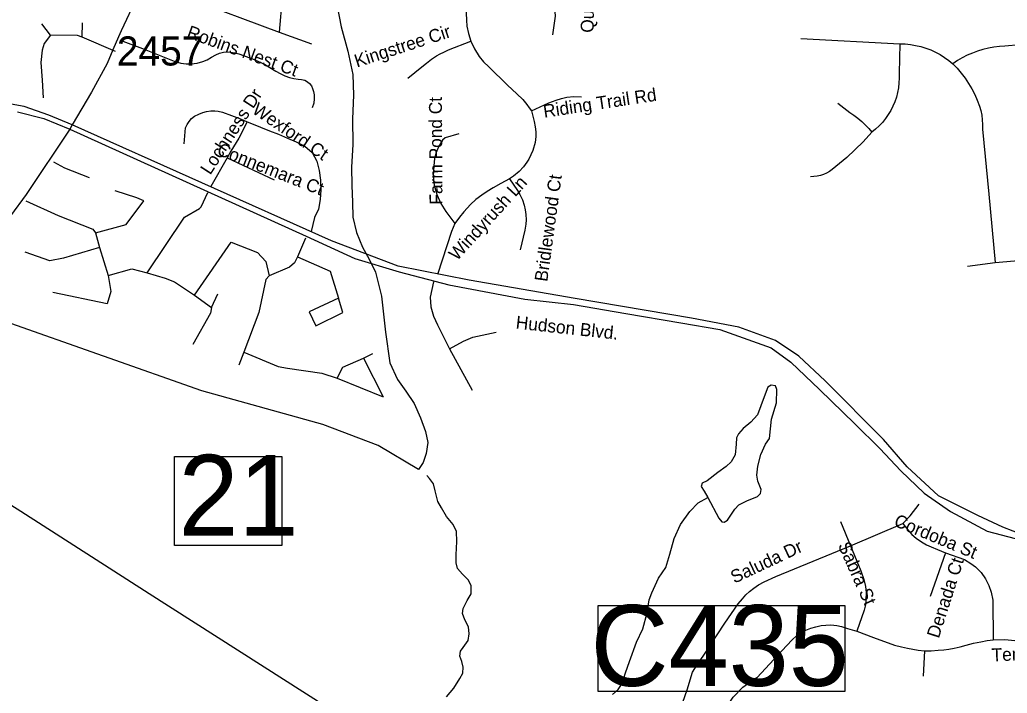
# Model space of a CAD drawing. Extents: x 1268485 to 1426702, y 514839 to 616766.
# Drawn here: x 1357420 to 1362433, y 546054 to 549471 of the extents above; entities that cross this region are included whole.
import ezdxf

# ---------------------------------------------------------------- set-up
doc = ezdxf.new("R2010")
doc.units = 0
for name, color, linetype in [('Old_Level_10', 7, 'Continuous'), ('Old_Level_11', 7, 'Continuous'), ('Old_Level_31', 7, 'Continuous'), ('Old_Level_32', 7, 'Continuous'), ('Old_Level_35', 7, 'Continuous'), ('Old_Level_56', 7, 'Continuous'), ('Old_Level_59', 7, 'Continuous'), ('Old_Level_62', 7, 'Continuous'), ('Old_Level_8', 7, 'Continuous')]:
    doc.layers.add(name, color=color, linetype=linetype)

msp = doc.modelspace()

# ---------------------------------------------------------------- linework, layer by layer
at = {"layer": 'Old_Level_31'}
for points in [[(1358205.803, 547255.989), (1358750.556, 547255.989), (1358750.556, 546803.339), (1358205.803, 546803.339), (1358205.803, 547255.989)], [(1360356.35, 546498.825), (1361607.786, 546498.825), (1361607.786, 546063.787), (1360356.35, 546063.787), (1360356.35, 546498.825)]]:
    msp.add_lwpolyline(points, dxfattribs=at)
at = {"layer": 'Old_Level_32'}
msp.add_line((1357686.419, 548937.395), (1357674.508, 548916.349), dxfattribs=at)
for points in [[(1358094.17, 549754.797), (1357934.448, 549415.498), (1357921.32, 549384.646), (1357893.071, 549318.26), (1357863.582, 549248.957), (1357784.842, 549103.935), (1357686.419, 548937.395)], [(1357686.419, 548937.395), (1357568.494, 548987.6), (1357443.338, 549030.649), (1357357.292, 549046.304)], [(1357408.372, 549004.141), (1357541.82, 548969.458), (1357674.508, 548916.349)], [(1362607.488, 546842.074), (1362515.798, 546855.496), (1362410.022, 546896.189), (1362283.76, 546956.035), (1362084.397, 547055.78), (1361924.908, 547202.07), (1361805.291, 547341.713), (1361508.249, 547638.294), (1361375.342, 547764.637), (1361255.725, 547844.432), (1361069.654, 547910.928), (1360830.419, 547957.475), (1360238.979, 548057.219), (1359700.702, 548150.313), (1359340.397, 548221.085), (1359002.271, 548349.802), (1357686.419, 548937.395)], [(1357674.508, 548916.349), (1357452.327, 548584.407), (1357373.938, 548476.917), (1357344.905, 548427.53), (1357284.163, 548311.575), (1357213.657, 548162.617), (1357152.572, 548005.241)], [(1357674.508, 548916.349), (1358874.672, 548372.401), (1359120.552, 548259.358), (1359346.495, 548192.862), (1359599.02, 548126.366), (1359984.453, 548053.22), (1360230.333, 548026.622), (1360496.148, 547980.074), (1360775.255, 547933.527), (1360974.617, 547900.279), (1361233.787, 547807.185), (1361333.468, 547734.039), (1361479.667, 547594.397), (1361659.092, 547421.507), (1361785.355, 547295.165), (1361891.681, 547182.122), (1362011.298, 547069.079), (1362144.206, 546975.984), (1362330.277, 546876.24), (1362582.802, 546809.744), (1362604.21, 546802.805)]]:
    msp.add_lwpolyline(points, dxfattribs=at)
at = {"layer": 'Old_Level_35'}
for p, q in [((1358766.25, 549755.76), (1358737.338, 549408.761)), ((1358194.463, 549610.686), (1358737.338, 549408.761)), ((1357576.846, 549392.869), (1357532.349, 549450.335)), ((1357736.171, 549382.361), (1357737.914, 549455.564)), ((1357906.364, 549310.131), (1357736.171, 549382.361)), ((1358737.338, 549408.761), (1358900.662, 549348.424)), ((1361384.765, 549376.567), (1361888.271, 549348.937)), ((1358472.718, 548770.998), (1358390.287, 548624.796)), ((1358472.718, 548770.998), (1358712.424, 548658.834)), ((1357804.043, 548390.267), (1357825.471, 548315.013)), ((1358871.134, 548362.995), (1358830.227, 548268.518)), ((1357825.471, 548315.013), (1357868.737, 548173.271)), ((1362231.528, 548220.125), (1362370.963, 548239.4)), ((1362370.963, 548239.4), (1362630.764, 548261.751)), ((1358307.344, 548073.256), (1358393.978, 548010.562)), ((1358393.978, 548010.562), (1358425.044, 548080.331)), ((1358557.405, 547783.775), (1358531.978, 547718.926)), ((1359164.974, 547754.862), (1359212.854, 547777.418)), ((1359601.735, 547801.819), (1359716.462, 547591.948)), ((1359164.974, 547754.862), (1359265.04, 547558.32)), ((1359031.895, 547652.746), (1359265.04, 547558.32)), ((1361585.614, 546926.298), (1361636.672, 546801.728)), ((1361636.672, 546801.728), (1361903.035, 546914.764)), ((1362119.159, 546767.229), (1362041.035, 546545.516)), ((1362012.122, 546269.823), (1362005.868, 546140.23))]:
    msp.add_line(p, q, dxfattribs=at)
for points in [[(1359688.78, 549591.514), (1359687.652, 549542.199), (1359686.422, 549503.956), (1359688.164, 549468.636), (1359690.01, 549437.57), (1359697.699, 549401.123), (1359709.592, 549361.65)], [(1360106.676, 549609.763), (1360122.26, 549566.805), (1360134.05, 549534.202), (1360138.766, 549488.372), (1360124.003, 549394.202)], [(1357576.846, 549392.869), (1357544.653, 549350.167), (1357534.092, 549316.18), (1357527.223, 549254.356), (1357533.272, 549164.646), (1357539.424, 549074.065)], [(1357736.171, 549382.361), (1357713.513, 549391.126), (1357576.846, 549392.869)], [(1357930.663, 549367.187), (1358042.724, 549324.997), (1358203.485, 549261.021), (1358238.139, 549250.255), (1358265.206, 549246.872), (1358290.735, 549246.872), (1358320.775, 549250.255), (1358349.584, 549259.893), (1358371.73, 549267.275), (1358393.876, 549280.86), (1358414.791, 549292.753), (1358433.963, 549300.698), (1358454.981, 549306.337), (1358472.513, 549308.08), (1358490.148, 549306.337), (1358511.576, 549302.954), (1358531.466, 549297.827), (1358555.764, 549289.933), (1358610.103, 549268.915), (1358636.247, 549257.637), (1358662.289, 549245.181), (1358689.971, 549228.725), (1358720.626, 549209.502), (1358742.669, 549198.172), (1358765.328, 549185.664), (1358789.114, 549177.821), (1358811.772, 549172.695), (1358833.918, 549169.875), (1358849.707, 549168.132), (1358867.238, 549164.185), (1358880.259, 549156.803), (1358891.64, 549147.166), (1358900.662, 549135.888), (1358906.403, 549121.688), (1358911.53, 549106.463), (1358914.913, 549089.444), (1358914.913, 549069.604), (1358912.658, 549048.126), (1358904.66, 549024.288)], [(1359390.531, 549175.104), (1359460.352, 549231.955), (1359484.343, 549251.076), (1359509.974, 549271.376), (1359535.708, 549288.139), (1359553.65, 549298.238), (1359572.208, 549307.26), (1359596.711, 549318.025), (1359709.592, 549361.65)], [(1359709.592, 549361.65), (1359728.867, 549322.793), (1359752.141, 549285.114), (1359773.671, 549257.637), (1359801.148, 549231.288), (1359896.292, 549139.886), (1359942.839, 549095.646), (1359973.289, 549066.324), (1359994.922, 549041.256), (1360006.713, 549023.878), (1360016.965, 549008.396)], [(1361888.271, 549348.937), (1361883.247, 549199.505), (1361883.965, 549175.001), (1361883.145, 549150.498), (1361880.376, 549126.148), (1361875.865, 549102.003), (1361869.714, 549078.268), (1361861.922, 549055.046), (1361852.387, 549032.439), (1361841.211, 549010.549), (1361828.703, 548989.481), (1361814.657, 548969.437), (1361799.176, 548950.418), (1361782.361, 548932.579), (1361764.214, 548915.918), (1361745.144, 548900.642)], [(1361888.271, 549348.937), (1361914.825, 549348.014), (1361941.379, 549345.297), (1361967.626, 549340.94), (1361993.668, 549334.891), (1362019.094, 549327.202), (1362044.008, 549317.82), (1362068.204, 549306.799), (1362091.785, 549294.291), (1362114.341, 549280.245), (1362136.076, 549264.814), (1362156.787, 549248)], [(1362497.275, 549343.246), (1362420.996, 549336.89), (1362392.801, 549335.249), (1362364.607, 549331.866), (1362336.72, 549326.894), (1362309.345, 549320.23), (1362282.278, 549312.079), (1362255.724, 549302.236), (1362229.888, 549290.856), (1362204.666, 549277.989), (1362180.265, 549263.686), (1362156.787, 549248)], [(1362156.787, 549248), (1362178.727, 549224.726), (1362199.54, 549200.274), (1362218.712, 549174.694), (1362236.654, 549147.986), (1362252.853, 549120.457), (1362267.617, 549091.955), (1362280.638, 549062.684), (1362292.121, 549032.747), (1362298.272, 549009.832), (1362302.886, 548986.508), (1362305.962, 548962.927), (1362307.602, 548939.243), (1362307.5, 548915.457), (1362338.463, 548585.579), (1362370.963, 548239.4)], [(1360016.965, 549008.396), (1360106.163, 549049.459), (1360143.38, 549063.453), (1360170.652, 549072.014), (1360197.924, 549077.448), (1360232.168, 549082.113), (1360271.128, 549079.755)], [(1361573.106, 549047.561), (1361633.391, 548999.836), (1361654.511, 548986.302), (1361674.607, 548971.487), (1361693.881, 548955.442), (1361712.131, 548938.269), (1361729.253, 548919.916), (1361745.144, 548900.642)], [(1358255.261, 548841.176), (1358262.13, 548922.275), (1358270.639, 548940.371), (1358279.662, 548955.083), (1358292.58, 548969.796), (1358307.344, 548981.689), (1358328.362, 548992.454), (1358349.379, 549000.399), (1358368.039, 549005.526), (1358389.467, 549008.858), (1358409.87, 549008.294), (1358428.017, 549006.603), (1358448.522, 549002.04), (1358540.283, 548968.104), (1358573.911, 548953.442)], [(1360016.965, 549008.396), (1360030.601, 548954.878), (1360036.65, 548927.042), (1360039.009, 548902.539), (1360039.009, 548878.086), (1360036.138, 548848.763), (1360024.04, 548808.163), (1360003.535, 548764.384), (1359994.922, 548748.288), (1359977.493, 548724.451), (1359954.732, 548700.511), (1359927.255, 548677.802), (1359906.955, 548663.448)], [(1358573.911, 548953.442), (1358532.286, 548869.576), (1358491.481, 548804.934), (1358472.718, 548770.998)], [(1358573.911, 548953.442), (1358596.672, 548944.113), (1358642.399, 548926.068), (1358688.228, 548908.075), (1358733.852, 548889.825), (1358779.169, 548871.012), (1358823.767, 548851.121), (1358867.238, 548829.796), (1358904.25, 548796.732), (1358927.421, 548753.978), (1358939.417, 548705.791), (1358946.389, 548657.245), (1358948.542, 548608.135), (1358945.876, 548558.871), (1358936.751, 548510.582), (1358916.143, 548466.956), (1358898.611, 548397.495)], [(1359649.205, 548893.004), (1359580, 548871.422), (1359566.876, 548860.708), (1359552.523, 548837.383), (1359541.757, 548817.698), (1359532.12, 548793.759), (1359525.046, 548766.897), (1359522.175, 548729.167), (1359517.869, 548679.852), (1359522.995, 548631.818), (1359537.041, 548584.195), (1359556.829, 548538.981), (1359582.973, 548497.919), (1359628.904, 548437.891)], [(1361745.144, 548900.642), (1361701.161, 548851.686), (1361618.217, 548772.587), (1361544.296, 548711.02), (1361530.25, 548701.588), (1361515.384, 548693.436), (1361499.902, 548686.67), (1361483.908, 548681.39), (1361467.401, 548677.545), (1361450.587, 548675.289), (1361433.773, 548674.623)], [(1357591.507, 548750.441), (1357647.486, 548719.273), (1357772.67, 548671.445)], [(1359906.955, 548663.448), (1359862.151, 548639.508), (1359822.576, 548617.414), (1359792.126, 548598.857), (1359766.494, 548580.35), (1359736.044, 548558.256), (1359708.465, 548534.316), (1359674.426, 548496.074), (1359652.28, 548469.776), (1359628.904, 548437.891)], [(1359906.955, 548663.448), (1359947.043, 548604.239), (1359959.038, 548583.939), (1359971.546, 548557.641), (1359980.159, 548530.984), (1359985.285, 548506.788), (1359988.258, 548482.387), (1359991.231, 548455.986), (1359988.258, 548433.687), (1359984.67, 548404.005), (1359960.781, 548304.197)], [(1357804.043, 548390.267), (1357960.293, 548432.508), (1358049.593, 548552.925), (1358014.529, 548567.739), (1357904.621, 548603.675)], [(1358067.228, 548187.368), (1358255.978, 548469.212), (1358332.77, 548512.837), (1358341.28, 548521.295), (1358375.524, 548593.986)], [(1357451.866, 548551.95), (1357614.575, 548478.183), (1357791.228, 548409.234), (1357804.043, 548390.267)], [(1359628.904, 548437.891), (1359612.09, 548396.418), (1359540.835, 548178.858)], [(1358307.344, 548073.256), (1358493.223, 548342.387), (1358627.02, 548290.919), (1358668.646, 548244.424), (1358686.895, 548172.604)], [(1357825.471, 548315.013), (1357642.77, 548262.007), (1357572.232, 548247.961), (1357448.381, 548291.637)], [(1358830.227, 548268.518), (1358814.95, 548237.401), (1358790.036, 548215.255), (1358686.895, 548172.604)], [(1358830.227, 548268.518), (1358996.524, 548195.057), (1359037.842, 548058.544)], [(1357868.737, 548173.271), (1357882.886, 548091.558), (1357863.714, 548030.247), (1357588.534, 548086.636)], [(1357868.737, 548173.271), (1357988.385, 548207.053), (1358067.228, 548187.368)], [(1358067.228, 548187.368), (1358158.168, 548159.943), (1358205.228, 548141.641), (1358307.344, 548073.256)], [(1358686.895, 548172.604), (1358668.646, 548152.868), (1358633.377, 547985.956), (1358557.405, 547783.775)], [(1359520.534, 548141.795), (1359504.028, 548064.183), (1359506.796, 548014.611), (1359520.739, 547968.014), (1359540.63, 547923.363), (1359562.98, 547879.431), (1359601.735, 547801.819)], [(1359037.842, 548058.544), (1358889.897, 547988.365), (1358922.603, 547918.186), (1359059.987, 547986.417), (1359037.842, 548058.544)], [(1358393.978, 548010.562), (1358387.622, 547983.136), (1358299.039, 547823.195)], [(1359601.735, 547801.819), (1359672.375, 547839.651), (1359719.845, 547861.489), (1359838.878, 547885.993)], [(1358557.405, 547783.775), (1358731.289, 547711.852), (1358779.169, 547702.727), (1358953.77, 547678.07), (1359031.895, 547652.746)], [(1359031.895, 547652.746), (1359059.372, 547707.7), (1359164.974, 547754.862)], [(1361903.035, 546914.764), (1361940.662, 546953.519), (1361984.748, 547014.265)], [(1361903.035, 546914.764), (1361926.41, 546884.929), (1361948.351, 546860.373), (1361970.394, 546841.611), (1361996.846, 546822.9), (1362023.4, 546807.367), (1362045.956, 546796.397), (1362078.354, 546783.428), (1362119.159, 546767.229)], [(1360888.642, 546241.834), (1360998.55, 546409.976), (1361067.345, 546508.299), (1361089.08, 546533.88), (1361106.51, 546552.642), (1361124.657, 546570.071), (1361146.597, 546586.886), (1361170.589, 546603.7), (1361198.373, 546619.899), (1361257.223, 546645.735), (1361636.672, 546801.728)], [(1361636.672, 546801.728), (1361689.78, 546674.801), (1361705.262, 546631.484), (1361713.771, 546596.574), (1361716.847, 546564.893), (1361715.617, 546526.138), (1361712.951, 546502.199), (1361707.21, 546474.978), (1361669.173, 546369.633)], [(1362119.159, 546767.229), (1362216.354, 546732.933), (1362248.547, 546712.685), (1362272.333, 546695.256), (1362300.836, 546666.753), (1362322.981, 546634.611), (1362338.668, 546601.547), (1362351.381, 546566.636), (1362359.788, 546526.549), (1362360.506, 546325.085)], [(1361162.489, 546134.746), (1361312.074, 546294.635), (1361343.242, 546326.93), (1361361.287, 546343.745), (1361385.893, 546360.559), (1361410.499, 546374.195), (1361435.003, 546383.884), (1361461.455, 546391.624), (1361488.624, 546397.417), (1361512.615, 546399.981), (1361537.837, 546400.698), (1361566.852, 546398.083), (1361592.176, 546392.239), (1361622.523, 546383.166), (1361669.173, 546369.633)], [(1361669.173, 546369.633), (1361753.244, 546337.542), (1361860.896, 546298.941), (1361896.37, 546288.996), (1361926.205, 546282.178), (1361953.58, 546277.205), (1361980.339, 546273.463), (1362012.122, 546269.823)], [(1362012.122, 546269.823), (1362045.751, 546269.67), (1362082.353, 546272.181), (1362110.957, 546274.079), (1362136.589, 546277.205), (1362163.963, 546282.178), (1362193.901, 546288.996), (1362224.351, 546298.941), (1362260.953, 546308.322), (1362297.76, 546315.755), (1362331.286, 546321.394), (1362360.506, 546325.085)], [(1362360.506, 546325.085), (1362420.381, 546326.982), (1362471.336, 546321.394), (1362531.724, 546315.14), (1362548.846, 546313.602)], [(1360682.667, 545708.391), (1360762.227, 545941.432), (1360807.134, 546070.923), (1360835.226, 546160.685), (1360863.523, 546206.821), (1360888.642, 546241.834)], [(1360876.749, 545640.518), (1360885.874, 545665.33), (1360973.739, 545914.11), (1361002.548, 545977.573), (1361042.021, 546035.039), (1361090.926, 546084.866), (1361140.343, 546121.058), (1361162.386, 546134.694), (1361162.489, 546134.746)]]:
    msp.add_lwpolyline(points, dxfattribs=at)
at = {"layer": 'Old_Level_56'}
msp.add_lwpolyline([(1352706.997, 548682.743), (1352786.516, 548656.93), (1352957.315, 548603.267), (1353296.986, 548489.575), (1353692.422, 548362.956), (1354137.491, 548216.928), (1354568.724, 548079.383), (1355073.077, 547906.35), (1355559.907, 547747.475), (1356060.295, 547576.323), (1356171.614, 547539.865), (1356219.254, 547520.897), (1356749.684, 547351.14), (1356868.802, 547304.521), (1356953.959, 547270.591), (1357019.234, 547233.059), (1357425.888, 546977.953), (1358076.966, 546559.45), (1359440.518, 545690.996), (1359912.13, 545392.563), (1360036.518, 545309.62), (1360237.745, 545187.112), (1360484.772, 545043.673)], dxfattribs=at)
at = {"layer": 'Old_Level_59'}
for points in [[(1359030.152, 549548.299), (1359051.273, 549435.674), (1359085.106, 549311.668), (1359111.148, 549193.918), (1359113.506, 549087.752), (1359109.508, 548967.745), (1359110.328, 548838.613), (1359103.356, 548722.605), (1359104.996, 548629.46), (1359108.995, 548546.312), (1359111.045, 548469.161), (1359130.115, 548391.651), (1359160.155, 548316.807), (1359193.579, 548255.907), (1359225.875, 548191.059), (1359255.812, 548068.182), (1359276.215, 547885.48), (1359299.283, 547729.692), (1359337.013, 547646.697), (1359379.561, 547586.565), (1359421.802, 547523.461), (1359453.892, 547451.59), (1359479.216, 547381.923), (1359490.802, 547325.534), (1359483.42, 547270.632), (1359468.246, 547224.033), (1359444.87, 547188.662)], [(1359444.87, 547188.662), (1359238.895, 547310.975), (1358957.871, 547418.32), (1358344.971, 547588.257), (1357346.606, 547940.912), (1357138.539, 548010.828), (1357102.129, 548016.104), (1357074.612, 548006.573), (1357040.744, 547973.743), (1356883.052, 547973.743), (1356812.143, 548003.396), (1356762.859, 548012.214), (1356696.323, 548013.922), (1356655.377, 548029.287), (1356563.249, 548070.262), (1356420.365, 548093.738), (1356490.172, 548151.125)], [(1359586.151, 546036.064), (1359623.163, 546079.638), (1359654.228, 546129.107), (1359668.787, 546156.686), (1359671.453, 546186.162), (1359664.173, 546215.074), (1359654.741, 546243.116), (1359657.304, 546266.902), (1359671.76, 546286.279), (1359696.469, 546321.907), (1359701.288, 546356.253), (1359698.11, 546391.624), (1359678.732, 546426.483), (1359667.557, 546458.728), (1359670.12, 546484.923), (1359691.035, 546523.883), (1359711.643, 546557.921), (1359710.72, 546599.804), (1359697.289, 546627.947), (1359667.864, 546658.91), (1359642.438, 546687.361), (1359635.159, 546715.401), (1359635.979, 546755.592), (1359639.465, 546823.618), (1359636.594, 546875.394), (1359619.37, 546910.201), (1359586.356, 546951.058), (1359561.34, 546995.042), (1359541.962, 547027.44), (1359529.147, 547081.881), (1359519.919, 547116.535), (1359500.439, 547143.192), (1359486.803, 547159.032)]]:
    msp.add_lwpolyline(points, dxfattribs=at)
at = {"layer": 'Old_Level_62'}
for points in [[(1360913.043, 547047.432), (1360968.817, 546942.087), (1360984.401, 546923.734), (1360996.397, 546921.838), (1361012.596, 546933.013), (1361049.813, 546988.89), (1361070.318, 547009.805), (1361110.918, 547031.182), (1361165.36, 547052.2), (1361179.611, 547067.528), (1361184.122, 547087.93), (1361167, 547130.119), (1361161.669, 547160.621), (1361166.693, 547206.45), (1361182.071, 547266.069), (1361205.14, 547317.281), (1361225.85, 547347.219), (1361236, 547444.669), (1361261.837, 547527.87), (1361263.272, 547595.947), (1361255.788, 547614.145), (1361233.745, 547617.067), (1361217.545, 547607.532), (1361198.476, 547557.858), (1361164.437, 547466.661), (1361131.629, 547428.727), (1361092.976, 547397.507), (1361068.268, 547370.082), (1361057.81, 547350.602), (1361057.092, 547318.614), (1361051.863, 547262.942), (1361031.153, 547228.904), (1361006.547, 547203.938), (1360963.896, 547174.462), (1360908.942, 547132.067), (1360884.643, 547120.226), (1360878.287, 547102.335), (1360893.768, 547079.831), (1360913.043, 547047.432)], [(1360428.813, 546047.854), (1360457.417, 546073.538), (1360478.128, 546104.295), (1360495.249, 546158.122), (1360514.627, 546215.997), (1360550.716, 546312.884), (1360582.192, 546380.398), (1360604.132, 546462.009), (1360615.513, 546528.241), (1360628.328, 546563.253), (1360661.854, 546637.277), (1360699.174, 546692.333), (1360720.704, 546760), (1360742.337, 546839.15), (1360774.018, 546910.765), (1360821.385, 546975.459), (1360864.446, 547020.519), (1360913.043, 547047.432)]]:
    msp.add_lwpolyline(points, dxfattribs=at)

# ---------------------------------------------------------------- texts
at = {"layer": 'Old_Level_10'}
for s, height, rotation, p in [('Quail Hollow Ct', 65.61666, 88.763183, (1360332.862, 549404.482)), ('Robins Nest Ct', 65.61666, 340.096317, (1358263.461, 549382.401)), ('Kingstree Cir', 65.61666, 17.962678, (1359131.581, 549228.075)), ('Lochness Dr', 65.61666, 57.113419, (1358387.028, 548680.175)), ('Riding Trail Rd', 65.61666, 8.640758, (1360082.554, 548973.337)), ('Farm Pond Ct', 65.61666, 90.313031, (1359565.82, 548533.326)), ('Wexford Ct', 65.6167, 325.830431, (1358594.857, 549000.925)), ('Connemara Ct', 65.61666, 338.470342, (1358416.465, 548788.02)), ('Bridlewood Ct', 65.61666, 82.193911, (1360097.781, 548139.519)), ('Windyrush Ln', 65.61666, 47.659656, (1359639.393, 548244.646)), ('Cordoba St', 65.6167, 337.414675, (1361852.72, 546905.264)), ('Saluda Dr', 65.6167, 25.193175, (1361047.559, 546609.482)), ('Sabra St', 65.6167, 294.096503, (1361571.748, 546804.837)), ('Denada Ct', 65.6167, 72.218639, (1362085.106, 546329.231)), ('Terra Dr', 65.6167, 2.358456, (1362354.556, 546215.593))]:
    msp.add_text(s, height=height, rotation=rotation, dxfattribs=at).set_placement(p)
at = {"layer": 'Old_Level_11'}
msp.add_text('Hudson Blvd.', height=65.61666, rotation=353.718911, dxfattribs=at).set_placement((1359935.704, 547904.587))
at = {"layer": 'Old_Level_31'}
for s, p in [('21', (1358226.014, 546853.39)), ('C435', (1360317.596, 546091.417))]:
    msp.add_text(s, height=410.1042, dxfattribs=at).set_placement(p)
at = {"layer": 'Old_Level_8'}
msp.add_text('2457', height=147.6375, dxfattribs=at).set_placement((1357913.015, 549238.829))

doc.saveas('drawing.dxf')
